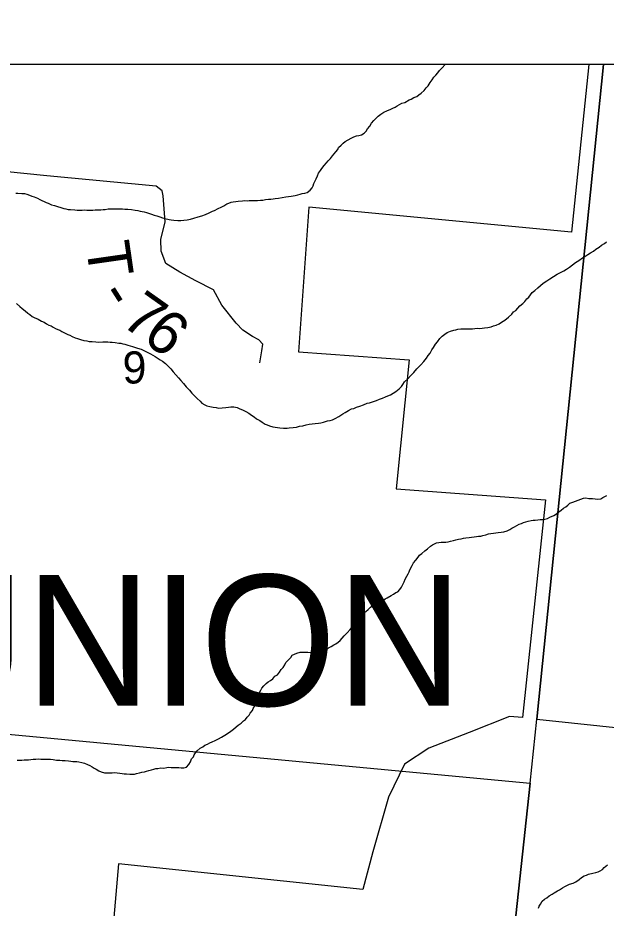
# Model space of a CAD drawing. Extents: x 0 to 34, y -4 to 22.
# Drawn here: x 4.522 to 5.062, y 18.618 to 19.435 of the extents above; entities that cross this region are included whole.
import ezdxf

# ---------------------------------------------------------------- set-up
doc = ezdxf.new("R2010")
doc.units = 0
for name, color, linetype in [('GM_X_Corporation', 7, 'Continuous'), ('GM_X_Minor_River', 7, 'Continuous'), ('GM_X_Section', 7, 'Continuous'), ('GM_X_Section_Text', 7, 'Continuous'), ('GM_X_Township', 7, 'Continuous'), ('GM_X_Township_Road', 7, 'Continuous'), ('GM_X_Township_Road_Text', 7, 'Continuous'), ('GM_X_Township_Text', 7, 'Continuous'), ('SH_Text', 7, 'Continuous')]:
    doc.layers.add(name, color=color, linetype=linetype)

msp = doc.modelspace()

# ---------------------------------------------------------------- linework, layer by layer
at = {"layer": 'GM_X_Corporation'}
msp.add_lwpolyline([(5.08313, 19.39206), (5.04556, 19.39206), (5.02967, 19.2384), (4.78901, 19.26131), (4.77971, 19.12839), (4.88086, 19.12131), (4.86913, 19.0028), (5.00592, 18.99276), (4.98493, 18.79322), (4.9729, 18.79386), (4.93596, 18.77934), (4.89902, 18.76483), (4.8766, 18.75032), (4.86209, 18.71997), (4.84758, 18.66983), (4.83859, 18.63518), (4.61462, 18.65872), (4.59464, 18.43054)], dxfattribs=at)
at = {"layer": 'GM_X_Minor_River'}
for points in [[(4.69428, 19.25444), (4.69755, 19.25594), (4.70081, 19.25745), (4.70271, 19.25819), (4.70598, 19.25996), (4.70871, 19.26121), (4.71116, 19.26247), (4.7139, 19.26426), (4.7158, 19.265), (4.7177, 19.26574), (4.71958, 19.26595), (4.72227, 19.2664), (4.72415, 19.26661), (4.72819, 19.26702), (4.73034, 19.26722), (4.73248, 19.26716), (4.73436, 19.26736), (4.73623, 19.26731), (4.73918, 19.26722), (4.74186, 19.2674), (4.74482, 19.26758), (4.74697, 19.26778), (4.74939, 19.26824), (4.75208, 19.26842), (4.75423, 19.26862), (4.75638, 19.26882), (4.75827, 19.2693), (4.76122, 19.26947), (4.76446, 19.27018), (4.76795, 19.2706), (4.77038, 19.27106), (4.7728, 19.27125), (4.77657, 19.27194), (4.77901, 19.27266), (4.78117, 19.27313), (4.78306, 19.27361), (4.78548, 19.27407), (4.78765, 19.2748), (4.7904, 19.27685), (4.79207, 19.27894), (4.79294, 19.28078), (4.79354, 19.2829), (4.79441, 19.28474), (4.79583, 19.2871), (4.79699, 19.29001), (4.79788, 19.29238), (4.79983, 19.29473), (4.80096, 19.29656), (4.8032, 19.29943), (4.80515, 19.30178), (4.80683, 19.30386), (4.80877, 19.30594), (4.81073, 19.30828), (4.81239, 19.3101), (4.81379, 19.31193), (4.81547, 19.31401), (4.81633, 19.31586), (4.81882, 19.31818), (4.82049, 19.32), (4.82242, 19.32155), (4.82515, 19.32306), (4.82788, 19.32458), (4.83033, 19.32584), (4.83276, 19.32657), (4.83492, 19.32704), (4.83735, 19.3275), (4.83981, 19.32902), (4.84148, 19.33084), (4.84289, 19.3332), (4.84485, 19.33555), (4.84654, 19.33817), (4.8485, 19.34078), (4.85071, 19.34284), (4.85265, 19.34466), (4.85512, 19.34645), (4.85786, 19.34823), (4.86058, 19.34949), (4.86411, 19.35098), (4.86602, 19.35199), (4.8682, 19.35299), (4.87011, 19.35427), (4.87421, 19.35655), (4.87691, 19.35726), (4.881, 19.35954), (4.8829, 19.36028), (4.88537, 19.36181), (4.88808, 19.3628), (4.89, 19.36434), (4.89193, 19.36588), (4.89469, 19.3682), (4.89664, 19.37055), (4.89831, 19.37263), (4.90029, 19.37551), (4.90198, 19.37813), (4.90367, 19.38048), (4.90533, 19.3823), (4.90728, 19.38438), (4.90895, 19.38646), (4.91118, 19.38906), (4.91385, 19.39206)], [(4.52052, 19.27396), (4.52239, 19.27391), (4.52587, 19.2738), (4.52855, 19.27372), (4.5304, 19.27312), (4.53305, 19.27224), (4.53517, 19.27138), (4.53729, 19.27078), (4.54046, 19.26934), (4.54257, 19.26821), (4.54441, 19.26735), (4.54653, 19.26648), (4.54837, 19.26563), (4.55022, 19.26477), (4.55312, 19.26334), (4.55605, 19.26272), (4.5587, 19.26183), (4.56161, 19.26094), (4.56453, 19.26005), (4.5664, 19.25973), (4.56852, 19.25913), (4.57066, 19.25906), (4.5744, 19.25868), (4.57681, 19.2586), (4.57895, 19.25854), (4.58136, 19.25846), (4.58378, 19.25866), (4.58565, 19.2586), (4.58779, 19.25853), (4.591, 19.25843), (4.59315, 19.25863), (4.59637, 19.2588), (4.59851, 19.25874), (4.60039, 19.25894), (4.60228, 19.25915), (4.60524, 19.2596), (4.60899, 19.25975), (4.61087, 19.25969), (4.61274, 19.25963), (4.61543, 19.25982), (4.6181, 19.25973), (4.6205, 19.25939), (4.62318, 19.25931), (4.62638, 19.25894), (4.62985, 19.25857), (4.63225, 19.25823), (4.63438, 19.25763), (4.63624, 19.2573), (4.6381, 19.25698), (4.64023, 19.25638), (4.64288, 19.2555), (4.64473, 19.2549), (4.64738, 19.25402), (4.64977, 19.25315), (4.65242, 19.25226), (4.6548, 19.25139), (4.65719, 19.25078), (4.66091, 19.24986), (4.66277, 19.24954), (4.66544, 19.24919), (4.66892, 19.24908), (4.6716, 19.249), (4.67455, 19.24918), (4.67751, 19.24962), (4.68047, 19.25006), (4.68372, 19.25103), (4.68751, 19.25225), (4.69103, 19.25321), (4.69428, 19.25444)], [(4.89844, 19.12499), (4.90012, 19.12734), (4.90183, 19.13023), (4.90324, 19.13259), (4.90521, 19.13547), (4.9069, 19.13782), (4.90914, 19.14069), (4.91135, 19.14276), (4.91356, 19.14483), (4.91575, 19.1461), (4.91901, 19.1476), (4.92198, 19.14831), (4.92387, 19.14878), (4.92576, 19.14926), (4.92846, 19.14971), (4.9322, 19.14959), (4.93434, 19.14953), (4.93649, 19.14973), (4.9389, 19.14966), (4.9432, 19.15006), (4.94508, 19.15), (4.94803, 19.15017), (4.94991, 19.15038), (4.95314, 19.15082), (4.95611, 19.15153), (4.95828, 19.15226), (4.96071, 19.15299), (4.96343, 19.15424), (4.96563, 19.15577), (4.96863, 19.15755), (4.97194, 19.16039), (4.97497, 19.16297), (4.97665, 19.16505), (4.97884, 19.16632), (4.98246, 19.17075), (4.98521, 19.1728), (4.98688, 19.17462), (4.98884, 19.17723), (4.99077, 19.17877), (4.99385, 19.18295), (4.99632, 19.18475), (4.99882, 19.18734), (5.0013, 19.1894), (5.00378, 19.19146), (5.00734, 19.19376), (5.00981, 19.19555), (5.01336, 19.19758), (5.01664, 19.19961), (5.02019, 19.20164), (5.02264, 19.2029), (5.0251, 19.20443), (5.02784, 19.20621), (5.03059, 19.20827), (5.03333, 19.21032), (5.03662, 19.21235), (5.03991, 19.21466), (5.04209, 19.21593), (5.04483, 19.21771), (5.04729, 19.21924), (5.05002, 19.22076), (5.05223, 19.22256), (5.05524, 19.2246), (5.05744, 19.2264), (5.05991, 19.22793), (5.06183, 19.22947)], [(4.5212, 19.17297), (4.52405, 19.17021), (4.5264, 19.16826), (4.52901, 19.16605), (4.53161, 19.16383), (4.53345, 19.1627), (4.53553, 19.16077), (4.53738, 19.15991), (4.54108, 19.15846), (4.54397, 19.15677), (4.54635, 19.15563), (4.54871, 19.15422), (4.55082, 19.15308), (4.55293, 19.15222), (4.55477, 19.15109), (4.55688, 19.14996), (4.55899, 19.14909), (4.56084, 19.14824), (4.56267, 19.14711), (4.56452, 19.14625), (4.56637, 19.14539), (4.56822, 19.14453), (4.57006, 19.14368), (4.57217, 19.14254), (4.57481, 19.14139), (4.57693, 19.14079), (4.57985, 19.1399), (4.58277, 19.13901), (4.58543, 19.13866), (4.58783, 19.13805), (4.5905, 19.13797), (4.59371, 19.1376), (4.59665, 19.13751), (4.60014, 19.13767), (4.60228, 19.13761), (4.60469, 19.13753), (4.60683, 19.13746), (4.6087, 19.13741), (4.61164, 19.13705), (4.61483, 19.13642), (4.61671, 19.13636), (4.61856, 19.13577), (4.62043, 19.13544), (4.62307, 19.13456), (4.6252, 19.13396), (4.62732, 19.13336), (4.62918, 19.13277), (4.6321, 19.13188), (4.63528, 19.13098), (4.63845, 19.12954)], [(4.63845, 19.12954), (4.64134, 19.12785), (4.64398, 19.1267), (4.64608, 19.1253), (4.64818, 19.12417), (4.65002, 19.12304), (4.6529, 19.12108), (4.65501, 19.11995), (4.65762, 19.11773), (4.66021, 19.11525), (4.66255, 19.11304), (4.6646, 19.1103), (4.66718, 19.10728), (4.6695, 19.10454), (4.67183, 19.10207), (4.67416, 19.09959), (4.67673, 19.09631), (4.67958, 19.09328), (4.6819, 19.09054), (4.68423, 19.08806), (4.68683, 19.08584), (4.68943, 19.08336), (4.69098, 19.08144), (4.6936, 19.07976), (4.69545, 19.0789), (4.69837, 19.07827), (4.7013, 19.07765), (4.70397, 19.0773), (4.70637, 19.07696), (4.70959, 19.07713), (4.71282, 19.07756), (4.7155, 19.07774), (4.71765, 19.07795), (4.72034, 19.07813), (4.72326, 19.07751), (4.7259, 19.07636), (4.72828, 19.07521), (4.73118, 19.07379), (4.73407, 19.0721), (4.73643, 19.07042), (4.73878, 19.06874), (4.74114, 19.06707), (4.74403, 19.06538), (4.74612, 19.06398), (4.74901, 19.06228), (4.75086, 19.06143), (4.75298, 19.06056), (4.75589, 19.05967), (4.75803, 19.05933), (4.76016, 19.059), (4.76257, 19.05893), (4.76577, 19.05856), (4.76925, 19.05845), (4.77113, 19.05866), (4.77463, 19.05909), (4.77759, 19.05953), (4.78056, 19.06024), (4.78352, 19.06068), (4.7865, 19.06166), (4.78946, 19.0621), (4.79216, 19.06256), (4.79484, 19.06274), (4.7978, 19.06318), (4.79995, 19.06338), (4.80238, 19.06384), (4.80617, 19.06506), (4.8086, 19.06552), (4.81077, 19.06626), (4.81321, 19.06725), (4.81649, 19.06928), (4.82005, 19.07158), (4.82224, 19.07285), (4.82524, 19.07462), (4.82824, 19.07613), (4.83013, 19.07661), (4.83284, 19.0776), (4.83582, 19.07857), (4.83908, 19.07981), (4.84261, 19.0813), (4.8445, 19.08178), (4.84748, 19.08275), (4.851, 19.08398), (4.85371, 19.08496), (4.85643, 19.08595), (4.85941, 19.08719), (4.86159, 19.0882), (4.86377, 19.0892), (4.86622, 19.09046), (4.86869, 19.09225), (4.87171, 19.09456), (4.87392, 19.09663), (4.87532, 19.09846), (4.87675, 19.10108), (4.87978, 19.10366), (4.88256, 19.10678), (4.88534, 19.10963), (4.88813, 19.11302), (4.89173, 19.11665), (4.89451, 19.1195), (4.89675, 19.12264), (4.89844, 19.12499)], [(4.99902, 18.97443), (5.00117, 18.97463), (5.00332, 18.97483), (5.00547, 18.97503), (5.0079, 18.97576), (5.01008, 18.97676), (5.01361, 18.97825), (5.01608, 18.98004), (5.01828, 18.98185), (5.02021, 18.98339), (5.02241, 18.98519), (5.0246, 18.98646), (5.02652, 18.98774), (5.02818, 18.98955), (5.03116, 18.99053), (5.03361, 18.99152), (5.03605, 18.99252), (5.03822, 18.99325), (5.04066, 18.99424), (5.04308, 18.99444), (5.04575, 18.99409), (5.04896, 18.99399), (5.05136, 18.99365), (5.05376, 18.99331), (5.05672, 18.99375), (5.05863, 18.99476), (5.06218, 18.99679)], [(4.79085, 18.85263), (4.79298, 18.85229), (4.79485, 18.85224), (4.79727, 18.85243), (4.79998, 18.85341), (4.8027, 18.85467), (4.8046, 18.85541), (4.80706, 18.85694), (4.80952, 18.85819), (4.81198, 18.85972), (4.81389, 18.86073), (4.81581, 18.86227), (4.81774, 18.86382), (4.81968, 18.8659), (4.82136, 18.86798), (4.82413, 18.87083), (4.82691, 18.87369), (4.82857, 18.8755), (4.82971, 18.87734), (4.83192, 18.87941), (4.83332, 18.88124), (4.83445, 18.88307), (4.83639, 18.88488), (4.83805, 18.8867), (4.83945, 18.88853), (4.84139, 18.89034), (4.84332, 18.89215), (4.84553, 18.89422), (4.848, 18.89601), (4.8502, 18.89754), (4.85209, 18.89802), (4.85453, 18.89901), (4.85699, 18.90027), (4.85891, 18.90182), (4.86082, 18.90283), (4.86465, 18.90511), (4.86656, 18.90612), (4.86875, 18.90766), (4.87065, 18.9084), (4.87259, 18.91048), (4.874, 18.91257), (4.87516, 18.9152), (4.87631, 18.91757), (4.87719, 18.91995), (4.8789, 18.92284), (4.88004, 18.92494), (4.8809, 18.92678), (4.8815, 18.92863), (4.88377, 18.93257), (4.88492, 18.93494), (4.88714, 18.93728), (4.88938, 18.94014), (4.89051, 18.94198), (4.89271, 18.94352), (4.89547, 18.9461), (4.89768, 18.9479), (4.90043, 18.95022), (4.90235, 18.9515), (4.90426, 18.95251), (4.90616, 18.95325), (4.90805, 18.95373), (4.91047, 18.95392), (4.91287, 18.95384), (4.91476, 18.95405), (4.91664, 18.95426), (4.9188, 18.95473), (4.9215, 18.95545), (4.92366, 18.95592), (4.92636, 18.95663), (4.92852, 18.9571), (4.93095, 18.95756), (4.93283, 18.95777), (4.93606, 18.9582), (4.93821, 18.95841), (4.94063, 18.95886), (4.94278, 18.95907), (4.94467, 18.95928), (4.94655, 18.95948), (4.94844, 18.95996), (4.95141, 18.96067), (4.95385, 18.9614), (4.956, 18.96186), (4.95815, 18.96206), (4.96058, 18.96252), (4.96273, 18.96272), (4.96543, 18.96318), (4.96784, 18.96337), (4.97082, 18.96434), (4.97327, 18.9656), (4.97518, 18.96661), (4.97764, 18.96787), (4.97955, 18.96915), (4.98174, 18.97042), (4.98391, 18.97115), (4.98581, 18.9719), (4.98797, 18.97263), (4.99013, 18.9731), (4.99284, 18.97382), (4.99472, 18.97402), (4.9966, 18.97423), (4.99902, 18.97443)], [(4.58625, 18.74995), (4.58837, 18.74908), (4.59047, 18.74768), (4.5923, 18.74656), (4.59415, 18.7457), (4.59651, 18.74429), (4.59862, 18.74316), (4.60181, 18.74226), (4.60421, 18.74218), (4.60636, 18.74238), (4.60877, 18.74231), (4.61092, 18.74251), (4.61333, 18.74244), (4.61573, 18.7421), (4.61786, 18.74176), (4.61973, 18.74144), (4.62187, 18.74137), (4.62481, 18.74101), (4.62695, 18.74095), (4.6291, 18.74115), (4.63099, 18.74162), (4.63396, 18.74233), (4.63611, 18.7428), (4.63827, 18.74327), (4.64017, 18.74375), (4.64233, 18.74448), (4.64477, 18.74521), (4.64693, 18.74567), (4.64883, 18.74642), (4.6507, 18.74636), (4.65339, 18.74681), (4.65607, 18.74673), (4.65876, 18.74718), (4.66065, 18.74739), (4.66279, 18.74732), (4.6652, 18.74725), (4.66734, 18.74718), (4.66975, 18.74711), (4.67216, 18.74703), (4.67456, 18.74696), (4.67699, 18.74742), (4.67895, 18.75003), (4.68064, 18.75238), (4.68153, 18.75502), (4.6832, 18.75711), (4.68407, 18.75895), (4.6852, 18.76079), (4.6866, 18.76262), (4.68936, 18.76493), (4.69181, 18.76619), (4.69374, 18.76774), (4.69617, 18.76846), (4.69836, 18.76973), (4.70053, 18.77073), (4.70325, 18.77198), (4.70625, 18.77349), (4.70898, 18.77501), (4.71199, 18.77679), (4.71445, 18.77832), (4.71747, 18.78063), (4.71994, 18.78242), (4.72242, 18.78448), (4.72435, 18.78603), (4.72709, 18.78781), (4.72903, 18.78989), (4.73095, 18.79116), (4.73262, 18.79325), (4.73429, 18.79507), (4.73516, 18.79718), (4.73738, 18.79952), (4.73798, 18.80137), (4.7394, 18.80373), (4.74056, 18.80636), (4.74144, 18.80874), (4.74206, 18.81139), (4.74322, 18.81403), (4.74383, 18.81614), (4.74497, 18.81825), (4.7461, 18.82008), (4.74778, 18.82217), (4.74999, 18.82424), (4.75191, 18.82578), (4.75383, 18.82706), (4.75603, 18.82859), (4.75798, 18.83094), (4.76017, 18.8322), (4.76212, 18.83455), (4.76381, 18.83717), (4.76548, 18.83898), (4.7669, 18.84135), (4.76804, 18.84345), (4.76971, 18.84526), (4.77248, 18.84812), (4.77389, 18.85021), (4.7758, 18.85122), (4.77797, 18.85222), (4.78094, 18.85293), (4.78283, 18.85314), (4.7855, 18.85306), (4.78818, 18.85298), (4.79085, 18.85263)], [(4.52182, 18.75408), (4.52396, 18.75401), (4.52611, 18.75394), (4.52825, 18.75415), (4.53013, 18.75409), (4.53201, 18.7543), (4.53416, 18.7545), (4.53631, 18.7547), (4.53873, 18.75489), (4.54115, 18.75508), (4.54328, 18.75475), (4.5457, 18.75494), (4.54811, 18.75487), (4.55025, 18.7548), (4.55212, 18.75474), (4.55479, 18.7544), (4.55772, 18.75404), (4.56067, 18.75395), (4.5628, 18.75361), (4.56574, 18.75352), (4.56869, 18.75343), (4.57082, 18.7531), (4.57268, 18.75277), (4.57456, 18.75272), (4.57643, 18.75266), (4.57829, 18.75233), (4.58095, 18.75172), (4.58334, 18.75111), (4.58625, 18.74995)], [(5.05209, 18.65089), (5.05426, 18.65162), (5.05615, 18.65237), (5.05807, 18.65364), (5.05974, 18.65546), (5.06276, 18.65777)], [(4.99956, 18.61805), (5.00016, 18.6199), (5.00129, 18.62174), (5.003, 18.62462), (5.0052, 18.62642), (5.00712, 18.6277), (5.00932, 18.6295), (5.01205, 18.63102), (5.01397, 18.6323), (5.01697, 18.63407), (5.01888, 18.63508), (5.02162, 18.63687), (5.0238, 18.63814), (5.02598, 18.63914), (5.02789, 18.64015), (5.0314, 18.64111), (5.03386, 18.64237), (5.03687, 18.64441), (5.03907, 18.64622), (5.04154, 18.64774), (5.04343, 18.64848), (5.04534, 18.64949), (5.04939, 18.65017), (5.05209, 18.65089)]]:
    msp.add_lwpolyline(points, dxfattribs=at)
at = {"layer": 'GM_X_Section'}
for points in [[(4.34474, 19.39206), (4.28514, 18.79907), (4.99198, 18.73294), (4.99815, 18.79148), (5.05898, 19.39206)], [(5.05898, 19.39206), (4.99815, 18.79148), (5.71418, 18.71571), (5.78137, 19.37167), (5.57772, 19.39206)], [(4.99198, 18.73294), (4.91493, 18.01957), (4.2059, 18.08556), (4.28514, 18.79907)], [(4.99815, 18.79148), (5.71418, 18.71571), (5.63665, 17.94928), (4.91493, 18.01957), (4.99198, 18.73294)]]:
    msp.add_lwpolyline(points, close=True, dxfattribs=at)
at = {"layer": 'GM_X_Township'}
msp.add_lwpolyline([(7.89749, 19.16191), (6.95864, 19.25607), (6.91699, 19.26013), (6.84651, 19.26789), (6.43484, 19.30717), (5.93867, 19.35552), (5.77684, 19.3713), (5.56398, 19.39206), (3.94357, 19.39206), (3.94357, 19.55014)], dxfattribs=at)
at = {"layer": 'GM_X_Township_Road'}
msp.add_lwpolyline([(4.74401, 19.11833), (4.746, 19.12952), (4.74681, 19.1355), (4.74311, 19.13953), (4.73727, 19.14257), (4.72852, 19.14829), (4.72257, 19.1548), (4.70922, 19.17135), (4.70159, 19.18543), (4.6855, 19.19369), (4.6709, 19.2017), (4.65791, 19.20968), (4.65382, 19.22099), (4.65347, 19.2317), (4.65724, 19.24769), (4.65558, 19.27162), (4.65446, 19.27622), (4.64918, 19.28048), (4.54886, 19.2898), (4.47033, 19.29782)], dxfattribs=at)
at = {"layer": 'SH_Text'}
msp.add_lwpolyline([(3.94357, 19.84879), (6.22504, 19.84879), (6.22504, 19.39206), (3.94357, 19.39206)], close=True, dxfattribs=at)

# ---------------------------------------------------------------- texts
at = {"layer": 'GM_X_Section_Text'}
msp.add_text('9', height=0.02944, rotation=0.00001, dxfattribs=at).set_placement((4.61827, 19.09947))
at = {"layer": 'GM_X_Township_Road_Text'}
for s, rotation, p in [('T', 278.18345, (4.58445, 19.22699)), ('-', 302.36465, (4.59504, 19.18023)), ('7', 324.7124, (4.61548, 19.15411)), ('6', 321.24186, (4.63508, 19.14026))]:
    msp.add_text(s, height=0.04, rotation=rotation, dxfattribs=at).set_placement(p)
at = {"layer": 'GM_X_Township_Text'}
msp.add_text('UNION', height=0.12, rotation=0.00001, dxfattribs=at).set_placement((4.41317, 18.80389))

doc.saveas('drawing.dxf')
